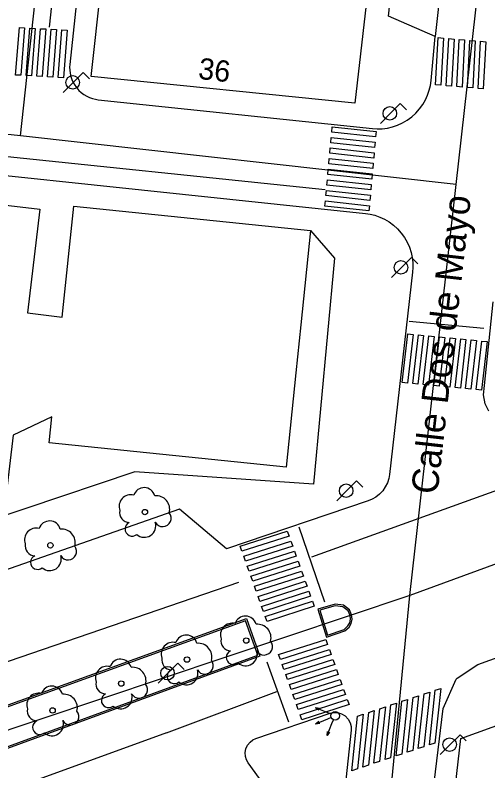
# Model space of a CAD drawing. Extents: x 282771 to 285132, y 4823109 to 4825496.
# Drawn here: x 282976.9 to 283021.3, y 4823958.4 to 4824029.5 of the extents above; entities that cross this region are included whole.
import ezdxf

# ---------------------------------------------------------------- set-up
doc = ezdxf.new("R2010")
doc.units = 0
for name, color, linetype in [('ACERA-BORDILLO', 7, 'Continuous'), ('ACERA-INTERIOR', 7, 'Continuous'), ('ARBOL', 7, 'Continuous'), ('BORDILLO', 7, 'Continuous'), ('CALLE-EJE', 7, 'Continuous'), ('CALLE-TEXTO', 7, 'Continuous'), ('EDIFICIO', 7, 'Continuous'), ('FAROLA', 7, 'Continuous'), ('NUM-PORTAL', 7, 'Continuous'), ('PASO-PEATONES', 7, 'Continuous'), ('SEMAFORO', 7, 'Continuous'), ('SENAL-VIARIA', 7, 'Continuous'), ('ZONA-VERDE', 7, 'Continuous')]:
    doc.layers.add(name, color=color, linetype=linetype)

msp = doc.modelspace()

# ---------------------------------------------------------------- linework, layer by layer
at = {"layer": 'ACERA-BORDILLO'}
for points in [[(282996.473, 4824160.987), (282981.998, 4824024.858), (282981.98, 4824024.588), (282981.987, 4824024.308), (282982.022, 4824024.022), (282982.086, 4824023.734), (282982.18, 4824023.447), (282982.305, 4824023.167), (282982.46, 4824022.898), (282982.642, 4824022.646), (282982.85, 4824022.414), (282983.079, 4824022.205), (282983.326, 4824022.023), (282983.586, 4824021.87), (282983.854, 4824021.746), (282984.126, 4824021.651), (282984.398, 4824021.584), (282984.665, 4824021.543), (283010.468, 4824018.828), (283010.92, 4824018.801), (283011.387, 4824018.816), (283011.865, 4824018.877), (283012.347, 4824018.987), (283012.825, 4824019.149), (283013.292, 4824019.361), (283013.739, 4824019.623), (283014.159, 4824019.932), (283014.545, 4824020.283), (283014.89, 4824020.669), (283015.19, 4824021.085), (283015.442, 4824021.522), (283015.645, 4824021.973), (283015.8, 4824022.429), (283015.907, 4824022.885), (283015.969, 4824023.333), (283016.359, 4824027.483), (283011.971, 4824029.382), (283020.699, 4824110.581)], [(282891.09, 4824023.374), (283009.796, 4824010.845), (283010.243, 4824010.778), (283010.696, 4824010.666), (283011.15, 4824010.507), (283011.598, 4824010.299), (283012.031, 4824010.042), (283012.443, 4824009.738), (283012.825, 4824009.39), (283013.172, 4824009.001), (283013.475, 4824008.579), (283013.733, 4824008.13), (283013.94, 4824007.662), (283014.096, 4824007.183), (283014.202, 4824006.701), (283014.259, 4824006.223), (283014.27, 4824005.756), (283014.239, 4824005.306), (283012.069, 4823986.302), (283011.995, 4823985.899), (283011.862, 4823985.5), (283011.67, 4823985.115), (283011.423, 4823984.758), (283011.126, 4823984.44), (283010.79, 4823984.172), (283010.427, 4823983.957), (283010.05, 4823983.8), (282996.739, 4823979.294), (282992.299, 4823983.014), (282942.7, 4823965.654)], [(283021.402, 4823992.26), (283021.049, 4823992.921), (283020.896, 4823993.796), (283020.988, 4823994.656), (283021.802, 4824002.525)], [(283014.052, 4823938.898), (283017.099, 4823964.284), (283018.341, 4823967.047), (283018.435, 4823967.149), (283020.368, 4823968.416), (283056.577, 4823981.504)]]:
    msp.add_lwpolyline(points, dxfattribs=at)
at = {"layer": 'ACERA-INTERIOR'}
msp.add_lwpolyline([(283004.639, 4824009.244), (283006.876, 4824006.629), (283004.922, 4823985.379), (282988.115, 4823986.549), (282947.071, 4823972.73), (282951.501, 4824014.319), (282956.027, 4824013.837), (282951.819, 4823974.328)], dxfattribs=at)
at = {"layer": 'ARBOL'}
for centre in [(282989.06, 4823982.755), (282980.169, 4823979.623), (282998.588, 4823970.674), (282993.022, 4823968.883), (282986.834, 4823966.624), (282980.374, 4823964.093)]:
    msp.add_circle(centre, 0.255, dxfattribs=at)
for centre, radius, start, end in [((282988.99, 4823984.015), 1.038, 15.64228, 161.38435), ((282987.73, 4823983.285), 1.097, 75.4318, 200.55608), ((282990.12, 4823983.015), 1.272, 345.03273, 95.79925), ((282987.62, 4823982.715), 0.935, 168.59898, 268.13236), ((282990.73, 4823982.185), 0.797, 208.96247, 38.99103), ((282980.099, 4823980.883), 1.038, 15.64228, 161.38435), ((282987.86, 4823981.165), 0.672, 113.73672, 309.4725), ((282989, 4823981.465), 1.086, 228.95447, 17.92796), ((282978.839, 4823980.153), 1.097, 75.4318, 200.55608), ((282981.229, 4823979.883), 1.272, 345.03273, 95.79925), ((282978.729, 4823979.583), 0.935, 168.59898, 268.13236), ((282981.839, 4823979.053), 0.797, 208.96247, 38.99103), ((282978.969, 4823978.033), 0.672, 113.73672, 309.4725), ((282980.109, 4823978.333), 1.086, 228.95447, 17.92796), ((282998.518, 4823971.934), 1.038, 15.64225, 161.38431), ((282997.258, 4823971.204), 1.097, 75.43176, 200.55605), ((282999.648, 4823970.934), 1.272, 345.0327, 95.79922), ((282992.952, 4823970.143), 1.038, 15.64225, 161.38431), ((282991.692, 4823969.413), 1.097, 75.43176, 200.55605), ((282994.082, 4823969.143), 1.272, 345.0327, 95.79922), ((282997.148, 4823970.634), 0.935, 168.59894, 268.13232), ((283000.258, 4823970.104), 0.797, 208.96243, 38.99099), ((282997.388, 4823969.084), 0.672, 113.73669, 309.47246), ((282998.528, 4823969.384), 1.086, 228.95444, 17.92792), ((282986.764, 4823967.884), 1.038, 15.64225, 161.38431), ((282991.582, 4823968.843), 0.935, 168.59894, 268.13232), ((282985.504, 4823967.154), 1.097, 75.43176, 200.55605), ((282987.894, 4823966.884), 1.272, 345.0327, 95.79922), ((282994.692, 4823968.313), 0.797, 208.96243, 38.99099), ((282991.822, 4823967.293), 0.672, 113.73669, 309.47246), ((282992.962, 4823967.593), 1.086, 228.95444, 17.92792), ((282985.394, 4823966.584), 0.935, 168.59894, 268.13232), ((282980.304, 4823965.353), 1.038, 15.64225, 161.38431), ((282988.504, 4823966.054), 0.797, 208.96243, 38.99099), ((282979.044, 4823964.623), 1.097, 75.43176, 200.55605), ((282981.434, 4823964.353), 1.272, 345.0327, 95.79922), ((282985.634, 4823965.034), 0.672, 113.73669, 309.47246), ((282986.774, 4823965.334), 1.086, 228.95444, 17.92792), ((282978.934, 4823964.053), 0.935, 168.59894, 268.13232), ((282982.044, 4823963.523), 0.797, 208.96243, 38.99099), ((282979.174, 4823962.503), 0.672, 113.73669, 309.47246), ((282980.314, 4823962.803), 1.086, 228.95444, 17.92792)]:
    msp.add_arc(centre, radius, start, end, dxfattribs=at)
at = {"layer": 'BORDILLO'}
for points in [[(283005.309, 4823973.616), (283006.133, 4823970.993), (283007.873, 4823971.589), (283008.258, 4823971.944), (283008.467, 4823972.272), (283008.543, 4823972.678), (283008.501, 4823973.075), (283008.302, 4823973.572), (283007.74, 4823973.986), (283006.956, 4823974.09), (283005.309, 4823973.616)], [(282818.945, 4823915.488), (282835.539, 4823920.253), (282858.005, 4823927.171), (282907.774, 4823942.495), (282962.498, 4823959.668), (282998.605, 4823972.73), (282999.873, 4823969.195), (282967.437, 4823957.365), (282938.244, 4823947.499), (282904.041, 4823937.029), (282863.111, 4823924.736), (282837.371, 4823916.968), (282832.795, 4823915.777), (282829.197, 4823915), (282825.003, 4823914.352), (282818.972, 4823913.757), (282818.732, 4823913.92), (282818.563, 4823914.133), (282818.456, 4823914.335), (282818.42, 4823914.653), (282818.471, 4823914.906), (282818.587, 4823915.147), (282818.698, 4823915.331), (282818.945, 4823915.488)], [(282999.507, 4823961.467), (283006.479, 4823963.834), (283006.805, 4823963.905), (283007.171, 4823963.898), (283007.549, 4823963.793), (283007.898, 4823963.584), (283008.179, 4823963.29), (283008.364, 4823962.944), (283008.451, 4823962.588), (283008.453, 4823962.255), (283007.273, 4823951.139)], [(283005.017, 4823950.538), (282998.774, 4823959.168), (282998.617, 4823959.442), (282998.515, 4823959.77), (282998.492, 4823960.133), (282998.56, 4823960.502), (282998.718, 4823960.843), (282998.948, 4823961.126), (282999.22, 4823961.335), (282999.507, 4823961.467)]]:
    msp.add_lwpolyline(points, dxfattribs=at)
at = {"layer": 'CALLE-EJE'}
for points in [[(282977.366, 4824018.14), (282994.379, 4824174.892)], [(283018.329, 4824013.574), (283033.989, 4824152.512)], [(282977.366, 4824018.14), (282859.299, 4824030.65)], [(283018.329, 4824013.574), (282977.366, 4824018.14)], [(283013.979, 4823974.894), (283018.329, 4824013.574)], [(283068.049, 4823994.734), (283013.979, 4823974.894)], [(283013.979, 4823974.894), (282950.157, 4823953.516), (282891.09, 4823935.335), (282857.761, 4823925.365)], [(283058.898, 4823903.605), (283030.509, 4823906.885), (283010.077, 4823934.649), (283013.979, 4823974.894)]]:
    msp.add_lwpolyline(points, dxfattribs=at)
at = {"layer": 'EDIFICIO'}
for points in [[(282987.749, 4824057.443), (283012.659, 4824054.834), (283008.799, 4824021.214), (282983.999, 4824023.714), (282987.749, 4824057.443)], [(282982.359, 4824011.534), (283004.639, 4824009.244), (283003.719, 4824000.354), (283003.269, 4823995.844), (283002.339, 4823986.964), (282980.059, 4823989.264), (282980.314, 4823991.727), (282976.668, 4823989.997), (282976.041, 4823984.687), (282955.025, 4823977.516), (282958.667, 4824013.666), (282979.18, 4824011.241), (282978.029, 4824001.508), (282981.281, 4824001.092), (282982.359, 4824011.534)], [(283055.019, 4823921.885), (283053.659, 4823909.955), (283033.789, 4823912.235), (283016.059, 4823937.595), (283018.789, 4823961.464), (283057.099, 4823975.314), (283061.079, 4823974.854), (283059.779, 4823963.514), (283029.869, 4823952.705), (283028.499, 4823940.745), (283040.519, 4823923.535), (283055.019, 4823921.885)]]:
    msp.add_lwpolyline(points, dxfattribs=at)
at = {"layer": 'FAROLA'}
for p, q in [((282983.245, 4824024.097), (282982.305, 4824023.167)), ((282983.835, 4824023.507), (282983.245, 4824024.097)), ((282982.305, 4824023.167), (282981.375, 4824022.227)), ((283013.076, 4824021.184), (283012.136, 4824020.254)), ((283013.666, 4824020.594), (283013.076, 4824021.184)), ((283012.136, 4824020.254), (283011.206, 4824019.314)), ((283014.124, 4824006.701), (283013.184, 4824005.771)), ((283014.714, 4824006.111), (283014.124, 4824006.701)), ((283013.184, 4824005.771), (283012.254, 4824004.831)), ((283008.969, 4823985.694), (283008.029, 4823984.764)), ((283009.559, 4823985.104), (283008.969, 4823985.694)), ((283008.029, 4823984.764), (283007.099, 4823983.824)), ((282992.169, 4823968.534), (282991.229, 4823967.604)), ((282992.759, 4823967.944), (282992.169, 4823968.534)), ((282991.229, 4823967.604), (282990.299, 4823966.664)), ((283018.699, 4823961.814), (283017.759, 4823960.884)), ((283019.289, 4823961.224), (283018.699, 4823961.814)), ((283017.759, 4823960.884), (283016.829, 4823959.944))]:
    msp.add_line(p, q, dxfattribs=at)
for centre in [(282982.265, 4824023.167), (283012.096, 4824020.254), (283013.144, 4824005.771), (283007.989, 4823984.764), (282991.189, 4823967.604), (283017.719, 4823960.884)]:
    msp.add_circle(centre, 0.637, dxfattribs=at)
at = {"layer": 'PASO-PEATONES'}
for points in [[(282977.395, 4824023.835), (282976.895, 4824023.863), (282977.25, 4824028.332), (282977.749, 4824028.305)], [(282978.393, 4824023.779), (282977.894, 4824023.807), (282978.249, 4824028.277), (282978.748, 4824028.249)], [(282979.392, 4824023.723), (282978.893, 4824023.751), (282979.248, 4824028.221), (282979.747, 4824028.193)], [(282980.391, 4824023.667), (282979.891, 4824023.695), (282980.246, 4824028.165), (282980.746, 4824028.137)], [(282981.389, 4824023.611), (282980.89, 4824023.639), (282981.245, 4824028.109), (282981.744, 4824028.081)], [(283016.899, 4824022.894), (283016.401, 4824022.936), (283016.638, 4824027.375), (283017.137, 4824027.333)], [(283017.896, 4824022.81), (283017.398, 4824022.852), (283017.635, 4824027.291), (283018.134, 4824027.249)], [(283018.893, 4824022.727), (283018.395, 4824022.769), (283018.632, 4824027.207), (283019.13, 4824027.165)], [(283019.89, 4824022.643), (283019.392, 4824022.685), (283019.629, 4824027.123), (283020.127, 4824027.081)], [(283020.887, 4824022.559), (283020.389, 4824022.601), (283020.626, 4824027.039), (283021.124, 4824026.997)], [(283010.76, 4824018.046), (283006.628, 4824018.492), (283006.673, 4824018.99), (283010.805, 4824018.544)], [(283010.669, 4824017.05), (283006.537, 4824017.496), (283006.583, 4824017.994), (283010.715, 4824017.548)], [(283010.579, 4824016.054), (283006.447, 4824016.5), (283006.492, 4824016.998), (283010.624, 4824016.552)], [(283010.488, 4824015.058), (283006.356, 4824015.504), (283006.402, 4824016.002), (283010.534, 4824015.556)], [(283010.398, 4824014.062), (283006.266, 4824014.508), (283006.311, 4824015.006), (283010.443, 4824014.56)], [(283010.307, 4824013.066), (283006.175, 4824013.512), (283006.221, 4824014.01), (283010.353, 4824013.564)], [(283010.217, 4824012.069), (283006.085, 4824012.516), (283006.13, 4824013.014), (283010.262, 4824012.568)], [(283010.126, 4824011.073), (283005.994, 4824011.52), (283006.04, 4824012.018), (283010.172, 4824011.571)], [(283013.749, 4823994.895), (283013.251, 4823994.943), (283013.783, 4823999.513), (283014.281, 4823999.466)], [(283014.745, 4823994.8), (283014.247, 4823994.848), (283014.779, 4823999.418), (283015.277, 4823999.37)], [(283015.74, 4823994.705), (283015.242, 4823994.752), (283015.775, 4823999.322), (283016.272, 4823999.275)], [(283016.736, 4823994.609), (283016.238, 4823994.657), (283016.77, 4823999.227), (283017.268, 4823999.179)], [(283017.732, 4823994.514), (283017.234, 4823994.561), (283017.766, 4823999.131), (283018.264, 4823999.084)], [(283018.727, 4823994.418), (283018.229, 4823994.466), (283018.761, 4823999.036), (283019.259, 4823998.988)], [(283019.723, 4823994.323), (283019.225, 4823994.37), (283019.757, 4823998.941), (283020.255, 4823998.893)], [(283020.719, 4823994.227), (283020.221, 4823994.275), (283020.753, 4823998.845), (283021.251, 4823998.797)], [(282998.188, 4823979.07), (282998.02, 4823979.541), (283002.454, 4823980.967), (283002.623, 4823980.496)], [(282998.524, 4823978.128), (282998.356, 4823978.599), (283002.791, 4823980.024), (283002.959, 4823979.553)], [(282998.861, 4823977.186), (282998.693, 4823977.657), (283003.127, 4823979.082), (283003.296, 4823978.611)], [(282999.197, 4823976.244), (282999.029, 4823976.715), (283003.464, 4823978.14), (283003.632, 4823977.669)], [(282999.534, 4823975.301), (282999.366, 4823975.773), (283003.8, 4823977.198), (283003.969, 4823976.727)], [(282999.871, 4823974.359), (282999.702, 4823974.83), (283004.137, 4823976.256), (283004.305, 4823975.785)], [(283000.207, 4823973.417), (283000.039, 4823973.888), (283004.474, 4823975.314), (283004.642, 4823974.842)], [(283000.544, 4823972.475), (283000.375, 4823972.946), (283004.81, 4823974.371), (283004.978, 4823973.9)], [(283001.803, 4823968.882), (283001.635, 4823969.353), (283006.07, 4823970.779), (283006.238, 4823970.308)], [(283002.14, 4823967.94), (283001.971, 4823968.411), (283006.406, 4823969.837), (283006.575, 4823969.365)], [(283002.476, 4823966.998), (283002.308, 4823967.469), (283006.743, 4823968.894), (283006.911, 4823968.423)], [(283002.813, 4823966.056), (283002.645, 4823966.527), (283007.079, 4823967.952), (283007.248, 4823967.481)], [(283003.149, 4823965.114), (283002.981, 4823965.585), (283007.416, 4823967.01), (283007.584, 4823966.539)], [(283003.486, 4823964.171), (283003.318, 4823964.642), (283007.752, 4823966.068), (283007.921, 4823965.597)], [(283016.339, 4823961.033), (283015.817, 4823960.86), (283016.365, 4823965.998), (283016.887, 4823966.171)], [(283014.253, 4823960.34), (283013.732, 4823960.166), (283014.28, 4823965.304), (283014.801, 4823965.477)], [(283015.296, 4823960.686), (283014.775, 4823960.513), (283015.322, 4823965.651), (283015.844, 4823965.824)], [(283003.822, 4823963.229), (283003.654, 4823963.7), (283008.089, 4823965.126), (283008.257, 4823964.655)], [(283012.168, 4823959.646), (283011.647, 4823959.472), (283012.195, 4823964.61), (283012.716, 4823964.783)], [(283013.211, 4823959.993), (283012.69, 4823959.819), (283013.237, 4823964.957), (283013.759, 4823965.13)], [(283010.083, 4823958.952), (283009.562, 4823958.778), (283010.109, 4823963.916), (283010.631, 4823964.09)], [(283011.126, 4823959.299), (283010.604, 4823959.125), (283011.152, 4823964.263), (283011.673, 4823964.436)], [(283009.04, 4823958.605), (283008.519, 4823958.431), (283009.067, 4823963.569), (283009.588, 4823963.743)]]:
    msp.add_lwpolyline(points, close=True, dxfattribs=at)
at = {"layer": 'SEMAFORO'}
for p, q in [((283006.205, 4823963.895), (283005.093, 4823964.346)), ((283005.408, 4823964.11), (283005.093, 4823964.346)), ((283005.483, 4823964.296), (283005.093, 4823964.346)), ((283006.576, 4823963.745), (283006.205, 4823963.895)), ((283006.218, 4823963.286), (283005.111, 4823962.817)), ((283006.582, 4823963.441), (283006.218, 4823963.286)), ((283006.647, 4823962.854), (283006.797, 4823963.224)), ((283005.418, 4823963.07), (283005.111, 4823962.817)), ((283005.507, 4823962.862), (283005.111, 4823962.817)), ((283006.197, 4823961.741), (283006.647, 4823962.854)), ((283006.197, 4823961.741), (283006.246, 4823962.131)), ((283006.432, 4823962.056), (283006.197, 4823961.741))]:
    msp.add_line(p, q, dxfattribs=at)
msp.add_circle((283006.947, 4823963.595), 0.4, dxfattribs=at)
at = {"layer": 'SENAL-VIARIA'}
for points in [[(283025.804, 4824112.949), (283025.151, 4824107.015), (283016.359, 4824027.483)], [(282983.3, 4824058.731), (282980.048, 4824028.369)], [(282972.559, 4824014.848), (282972.769, 4824016.547), (283006.006, 4824013.104)], [(283013.907, 4824000.724), (283020.947, 4824000.052)], [(283028.371, 4823986.877), (283026.49, 4823986.359), (283004.72, 4823978.503)], [(283003.531, 4823981.353), (283005.949, 4823974.31)], [(282814.567, 4823917.694), (282855.36, 4823930.021), (282925.392, 4823951.298), (282997.893, 4823976.156)], [(283000.523, 4823968.669), (283002.568, 4823963.023)], [(282991.089, 4823961.981), (283001.481, 4823965.872)], [(282991.089, 4823961.981), (282945.718, 4823945.511)]]:
    msp.add_lwpolyline(points, dxfattribs=at)
at = {"layer": 'ZONA-VERDE'}
for points in [[(283006.23, 4823971.185), (283007.794, 4823971.72), (283008.142, 4823972.041), (283008.325, 4823972.328), (283008.391, 4823972.684), (283008.354, 4823973.039), (283008.179, 4823973.476), (283007.682, 4823973.843), (283006.967, 4823973.937), (283005.498, 4823973.514), (283006.23, 4823971.185)], [(282903.998, 4823937.173), (282938.199, 4823947.642), (282967.387, 4823957.507), (282999.682, 4823969.285), (282998.514, 4823972.538), (282962.546, 4823959.526), (282907.818, 4823942.352), (282874.97, 4823932.238)]]:
    msp.add_lwpolyline(points, dxfattribs=at)

# ---------------------------------------------------------------- texts
at = {"layer": 'CALLE-TEXTO'}
msp.add_text('Calle Dos de Mayo', height=2.5, rotation=83.58349, dxfattribs=at).set_placement((283016.575, 4823984.357))
at = {"layer": 'NUM-PORTAL'}
msp.add_text('36', height=2, rotation=353.34004, dxfattribs=at).set_placement((282994.016, 4824023.513))

doc.saveas('drawing.dxf')
